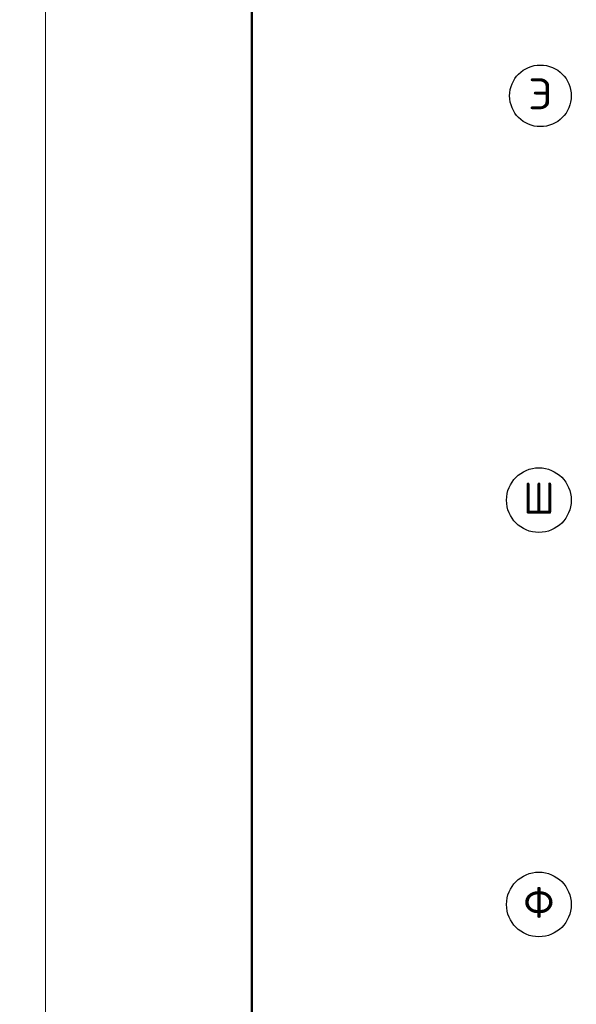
# Model space of a CAD drawing. Header units: millimetres. Extents: x 40580 to 559114, y -343730 to 81020.
# Tile 610 of 656: x 486970 to 492365, y -76871 to -67325. Entities that reach past the tile are written whole.
import ezdxf
from ezdxf.enums import TextEntityAlignment as Align

# ---------------------------------------------------------------- set-up
doc = ezdxf.new("R2010")
doc.units = ezdxf.units.MM
doc.linetypes.add('______5', pattern=[1100, 800, -100, 100, -100])
doc.layers.add('___________________', color=253, linetype='______5')
doc.layers.add('Standard', color=7, linetype='Continuous', lineweight=25)
doc.styles.add('ISOCPEUR', font='isocpeur.ttf')

msp = doc.modelspace()

# ---------------------------------------------------------------- linework, layer by layer
at = {"layer": '___________________', "color": 7, "linetype": 'Continuous'}
for centre, radius in [((492017, -68063.3), 298.8), ((492001.7, -71983.3), 313.4), ((492001.7, -75903.3), 313.4)]:
    msp.add_circle(centre, radius, dxfattribs=at)
at = {"layer": 'Standard', "color": 7, "linetype": 'Continuous', "lineweight": 13, "transparency": 33554687}
for points in [[(457519.9, -54794), (457519.9, -96794), (487219.9, -96794), (487219.9, -54794), (457519.9, -54794)], [(487219.9, -54794), (487219.9, -96794), (516919.9, -96794), (516919.9, -54794), (487219.9, -54794)]]:
    msp.add_lwpolyline(points, close=True, dxfattribs=at)
at = {"layer": 'Standard', "color": 7, "linetype": 'Continuous', "lineweight": 50, "transparency": 33554687}
msp.add_lwpolyline([(516419.9, -56794), (516419.9, -96294), (489219.9, -96294), (489219.9, -55294), (516419.9, -55294)], close=True, dxfattribs=at)

# ---------------------------------------------------------------- texts
at = {"layer": '___________________', "color": 7, "linetype": 'Continuous', "style": 'ISOCPEUR', "width": 0.999536}
msp.add_text('Э', height=300, dxfattribs=at).set_placement((491897, -68193.8), (492136.9, -68193.8), align=Align.FIT)
at = {"layer": '___________________', "color": 7, "linetype": 'Continuous', "style": 'ISOCPEUR'}
for s, p, p2 in [('Ш', (491851.7, -72113.8), (492151.7, -72113.8)), ('Ф', (491851.7, -76033.8), (492151.7, -76033.8))]:
    msp.add_text(s, height=300, dxfattribs=at).set_placement(p, p2, align=Align.FIT)

doc.saveas('drawing.dxf')
